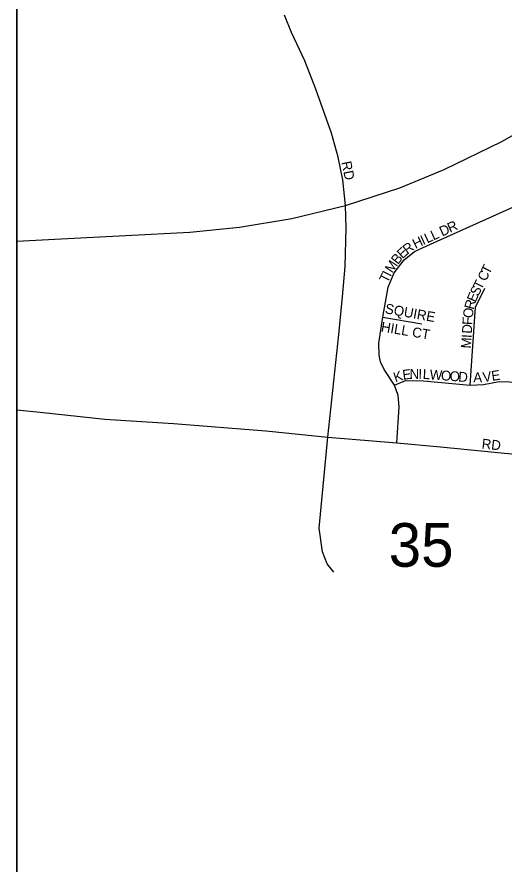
# Model space of a CAD drawing. Extents: x 0 to 680, y 0 to 440.
# Drawn here: x 47.02 to 54.34, y 248.92 to 261.63 of the extents above; entities that cross this region are included whole.
import ezdxf

# ---------------------------------------------------------------- set-up
doc = ezdxf.new("R2010")
doc.units = 0
for name, color, linetype in [('GM_X_Adjacent_County', 7, 'Continuous'), ('GM_X_City_Street', 7, 'Continuous'), ('GM_X_City_Street_Text', 7, 'Continuous'), ('GM_X_County', 7, 'Continuous'), ('GM_X_Interstate_Route', 7, 'Continuous'), ('GM_X_Section', 7, 'Continuous'), ('GM_X_Section_Text', 7, 'Continuous'), ('SH_Data', 7, 'Continuous'), ('SH_Text', 7, 'Continuous')]:
    doc.layers.add(name, color=color, linetype=linetype)

msp = doc.modelspace()

# ---------------------------------------------------------------- linework, layer by layer
at = {"layer": 'GM_X_Adjacent_County'}
msp.add_lwpolyline([(102.624, 274.346), (94.764, 275.075), (92.667, 275.254), (87.389, 275.738), (80.338, 276.31), (79.867, 276.361), (74.792, 276.91), (70.999, 277.32), (63.104, 278.067), (55.844, 278.74), (53.473, 278.963), (53.205, 281.417), (52.043, 282.914), (50.382, 285.963), (48.899, 287.478), (48.191, 288.97), (47.673, 290.467), (47.708, 293.469), (47.136, 296.47), (47.02, 297.605), (47.02, 177.346)], dxfattribs=at)
at = {"layer": 'GM_X_City_Street'}
for points in [[(51.782, 253.293), (51.681, 253.421), (51.611, 253.602), (51.56, 253.956), (51.69, 255.321), (51.853, 256.86), (51.909, 257.427), (51.951, 257.88), (51.967, 258.462), (51.957, 258.796), (51.916, 259.179), (51.845, 259.523), (51.747, 259.884), (51.512, 260.542), (51.342, 260.967), (51.144, 261.392), (51.04, 261.651)], [(52.725, 255.237), (52.763, 255.774), (52.747, 255.948), (52.69, 256.099), (52.538, 256.336), (52.48, 256.449), (52.46, 256.553), (52.455, 256.733), (52.517, 257.122), (52.594, 257.571), (52.685, 257.786), (52.837, 257.981), (52.994, 258.104), (53.231, 258.218), (54.514, 258.79), (54.669, 258.843), (54.811, 258.848), (54.94, 258.821), (55.097, 258.767), (55.259, 258.616), (55.516, 258.176)], [(53.827, 256.103), (53.907, 257.271), (54.048, 257.555)], [(52.517, 257.122), (53.1, 257.021)], [(52.69, 256.099), (52.858, 256.172), (53.129, 256.166), (53.827, 256.103), (54.027, 256.111), (54.265, 256.157), (54.722, 256.142), (55.085, 256.104), (55.206, 256.07), (55.486, 255.908)], [(47.02, 255.731), (47.367, 255.695), (48.34, 255.592), (49.371, 255.526), (50.757, 255.415), (50.807, 255.41)], [(50.807, 255.41), (51.69, 255.321), (52.725, 255.237), (53.383, 255.175), (54.55, 255.061), (55.264, 254.995), (55.967, 254.93), (57.635, 254.779), (58.168, 254.739), (59.292, 254.637), (61.011, 254.487), (62.033, 254.392), (63.342, 254.258), (64.832, 254.131), (65.508, 254.073), (66.426, 253.987), (67.739, 253.879), (68.599, 253.798), (68.883, 253.778)]]:
    msp.add_lwpolyline(points, dxfattribs=at)
at = {"layer": 'GM_X_County'}
msp.add_lwpolyline([(102.624, 274.346), (94.764, 275.075), (92.667, 275.254), (87.389, 275.738), (80.338, 276.31), (79.867, 276.361), (74.792, 276.91), (70.999, 277.32), (63.104, 278.067), (55.844, 278.74), (53.473, 278.963), (53.205, 281.417), (52.043, 282.914), (50.382, 285.963), (48.899, 287.478), (48.191, 288.97), (47.673, 290.467), (47.708, 293.469), (47.136, 296.47), (47.02, 297.605), (47.02, 177.346)], dxfattribs=at)
at = {"layer": 'GM_X_Interstate_Route'}
msp.add_lwpolyline([(47.02, 258.263), (47.685, 258.298), (49.617, 258.397), (50.361, 258.473), (51.15, 258.601), (51.957, 258.796), (52.769, 259.059), (53.439, 259.335), (54.303, 259.757), (55.676, 260.533), (56.298, 260.856), (56.583, 260.995), (57.199, 261.255), (57.644, 261.41), (58.164, 261.568), (58.91, 261.751)], dxfattribs=at)
at = {"layer": 'GM_X_Section'}
msp.add_lwpolyline([(47.02, 262.99), (47.02, 247.892), (60.408, 246.656), (61.775, 262.316), (47.3, 263.666)], close=True, dxfattribs=at)
at = {"layer": 'SH_Data'}
msp.add_line((47.02, 415.359), (47.02, 177.359), dxfattribs=at)
at = {"layer": 'SH_Text'}
for points in [[(47.02, 415.359), (285.02, 415.359), (285.02, 177.359), (47.02, 177.359)], [(285.019, 415.359), (47.02, 415.359), (47.02, 177.359), (285.019, 177.359)]]:
    msp.add_lwpolyline(points, close=True, dxfattribs=at)

# ---------------------------------------------------------------- texts
at = {"layer": 'GM_X_City_Street_Text'}
for s, height, rotation, p in [('RD', 0.1482, 281.3036, (51.894, 259.446)), ('R', 0.148, 24.5224, (53.526, 258.384)), ('L', 0.148, 24.5392, (53.276, 258.27)), ('D', 0.148, 24.528, (53.407, 258.33)), ('H', 0.148, 26.0958, (53.006, 258.143)), ('I', 0.148, 24.5308, (53.122, 258.2)), ('L', 0.148, 24.5118, (53.181, 258.227)), ('E', 0.148, 42.6615, (52.811, 257.989)), ('R', 0.148, 37.4383, (52.885, 258.057)), ('B', 0.148, 51.7118, (52.742, 257.901)), ('M', 0.148, 56.7646, (52.659, 257.773)), ('T', 0.148, 62.9047, (54.114, 257.752)), ('T', 0.148, 63.9481, (52.587, 257.625)), ('I', 0.148, 63.9524, (52.632, 257.719)), ('C', 0.148, 62.9047, (54.061, 257.648)), ('T', 0.148, 62.9047, (53.996, 257.52)), ('S', 0.148, 62.9047, (53.948, 257.427)), ('E', 0.148, 66.8706, (53.908, 257.334)), ('SQUIRE', 0.1482, 349.7971, (52.541, 257.181)), ('O', 0.148, 82.7342, (53.864, 257.101)), ('R', 0.148, 74.8024, (53.879, 257.226)), ('HILL CT', 0.1482, 350.3632, (52.481, 256.908)), ('D', 0.148, 86.7001, (53.851, 256.87)), ('F', 0.148, 86.7001, (53.858, 257)), ('M', 0.148, 86.7001, (53.838, 256.648)), ('I', 0.148, 86.7001, (53.847, 256.805)), ('K', 0.148, 18.4142, (52.704, 256.141)), ('E', 0.148, 7.7283, (52.821, 256.18)), ('N', 0.148, 0.3498, (52.919, 256.194)), ('I', 0.148, 359.126, (53.049, 256.195)), ('L', 0.148, 357.0202, (53.113, 256.194)), ('W', 0.148, 355.7599, (53.216, 256.188)), ('O', 0.148, 355.6901, (53.385, 256.176)), ('O', 0.148, 355.6683, (53.515, 256.166)), ('D', 0.148, 355.6915, (53.645, 256.156)), ('A', 0.148, 1.0055, (53.876, 256.143)), ('V', 0.148, 7.5304, (54.025, 256.146)), ('E', 0.148, 8.6395, (54.158, 256.164)), ('RD', 0.1482, 353.9946, (53.996, 255.151))]:
    msp.add_text(s, height=height, rotation=rotation, dxfattribs=at).set_placement(p)
at = {"layer": 'GM_X_Section_Text'}
msp.add_text('35', height=0.6552, rotation=0, dxfattribs=at).set_placement((52.604, 253.376))

doc.saveas('drawing.dxf')
